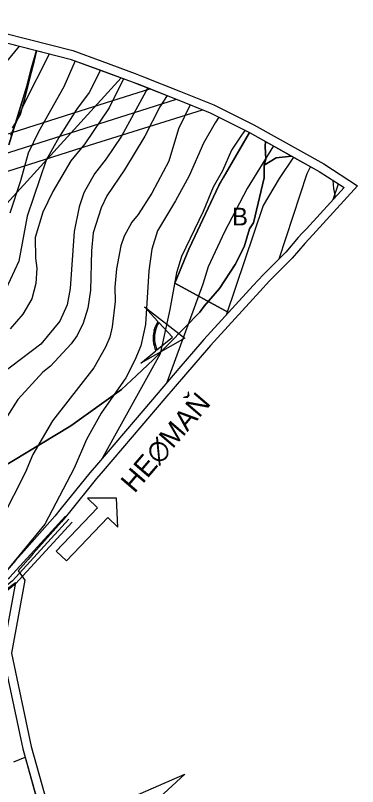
# Model space of a CAD drawing. Extents: x -758499 to -754160, y -1175205 to -1172032.
# Drawn here: x -755362.3 to -755168.7, y -1173950.7 to -1173514.6 of the extents above; entities that cross this region are included whole.
import ezdxf

# ---------------------------------------------------------------- set-up
doc = ezdxf.new("R2010")
doc.units = 0
for name, color, linetype in [('A020_VyhlBod_b', 7, 'Continuous'), ('A040_Les50_p', 7, 'Continuous'), ('A041_BPEJ_p', 7, 'Continuous'), ('A073_ElVed_l_VN', 7, 'Continuous'), ('A073_ElVed_op', 7, 'Continuous'), ('D popis', 7, 'Continuous'), ('HRANICE zastavěného území', 7, 'Continuous'), ('HRANICE zastavěného území - podbarvení', 7, 'Continuous'), ('HRANICE řešeného území', 7, 'Continuous'), ('indexy RZV_TYP_1', 7, 'Continuous'), ('LIMITY OP vodovodu', 7, 'Continuous'), ('PLOCHY B bydlení', 7, 'Continuous'), ('PLOCHY NZo zemědělské-orná půda', 7, 'Continuous'), ('PLOCHY NZt zeměděl-trvalý travní porost', 7, 'Continuous'), ('Vk Kanalizace NÁVRH', 7, 'Continuous'), ('Vk Vodovod koridor přivaděče', 7, 'Continuous'), ('VPS KAN- plochy a koridory', 7, 'Continuous'), ('VPS VODA- plochy a koridory', 7, 'Continuous'), ('vrstevnice', 7, 'Continuous')]:
    doc.layers.add(name, color=color, linetype=linetype)

msp = doc.modelspace()

# ---------------------------------------------------------------- linework, layer by layer
at = {"layer": 'A020_VyhlBod_b'}
for p, q in [((-755281.68, -1173687.6), (-755289.22, -1173679.47)), ((-755273.38, -1173696.55), (-755281.13, -1173688.2)), ((-755282.99, -1173692.57), (-755283.77, -1173692.42)), ((-755282.22, -1173703.76), (-755273.38, -1173696.55)), ((-755291.45, -1173711.28), (-755282.86, -1173704.28)), ((-755282.86, -1173704.28), (-755282.86, -1173704.28))]:
    msp.add_line(p, q, dxfattribs=at)
for points in [[(-755289.22, -1173679.47), (-755266.43, -1173697.05), (-755291.45, -1173711.28)], [(-755283.87, -1173692.82), (-755283.77, -1173692.42), (-755282.99, -1173692.57), (-755283.09, -1173692.95)]]:
    msp.add_lwpolyline(points, dxfattribs=at)
for radius, start, end in [(17.94, 148.2019, 165.0262), (17.16, 148.9247, 164.8479), (17.94, 166.3504, 203.7409), (17.16, 166.1743, 203.0142)]:
    msp.add_arc((-755266.43, -1173697.05), radius, start, end, dxfattribs=at)
at = {"layer": 'A040_Les50_p'}
msp.add_line((-755363.16, -1173936.81), (-755356.87, -1173934.07), dxfattribs=at)
msp.add_lwpolyline([(-755182.66, -1173607.88), (-755182.35, -1173612.53), (-755181.45, -1173617.43)], dxfattribs=at)
at = {"layer": 'A041_BPEJ_p'}
for p, q in [((-755350.31, -1173534.41), (-755353.55, -1173545.51)), ((-755353.55, -1173545.51), (-755350.31, -1173534.41)), ((-755353.55, -1173545.51), (-755355.72, -1173553.96)), ((-755355.72, -1173553.96), (-755353.55, -1173545.51)), ((-755355.72, -1173553.96), (-755366.07, -1173587.77)), ((-755366.07, -1173587.77), (-755355.72, -1173553.96)), ((-755220.78, -1173585.87), (-755221.07, -1173588.72)), ((-755221.07, -1173588.72), (-755220.78, -1173585.87)), ((-755221.07, -1173588.72), (-755220.68, -1173595.92)), ((-755220.68, -1173595.92), (-755221.07, -1173588.72)), ((-755214.74, -1173595.12), (-755206.03, -1173594.13)), ((-755206.03, -1173594.13), (-755214.74, -1173595.12)), ((-755221.55, -1173599.3), (-755214.74, -1173595.12)), ((-755214.74, -1173595.12), (-755221.55, -1173599.3)), ((-755220.68, -1173595.92), (-755221.55, -1173599.3)), ((-755221.55, -1173599.3), (-755220.68, -1173595.92)), ((-755221.59, -1173606.5), (-755221.55, -1173599.3)), ((-755221.55, -1173599.3), (-755221.59, -1173606.5)), ((-755227.66, -1173631.86), (-755221.59, -1173606.5)), ((-755221.59, -1173606.5), (-755227.66, -1173631.86)), ((-755229.79, -1173635.24), (-755227.66, -1173631.86)), ((-755227.66, -1173631.86), (-755229.79, -1173635.24)), ((-755232.82, -1173645.38), (-755229.79, -1173635.24)), ((-755229.79, -1173635.24), (-755232.82, -1173645.38)), ((-755237.96, -1173655.5), (-755232.82, -1173645.38)), ((-755232.82, -1173645.38), (-755237.96, -1173655.5)), ((-755246.93, -1173668.99), (-755237.96, -1173655.5)), ((-755237.96, -1173655.5), (-755246.93, -1173668.99)), ((-755255.47, -1173679.1), (-755246.93, -1173668.99)), ((-755246.93, -1173668.99), (-755255.47, -1173679.1)), ((-755258.03, -1173682.47), (-755255.47, -1173679.1)), ((-755255.47, -1173679.1), (-755258.03, -1173682.47)), ((-755284.46, -1173709.39), (-755258.03, -1173682.47)), ((-755258.03, -1173682.47), (-755284.46, -1173709.39)), ((-755293.84, -1173718.22), (-755284.46, -1173709.39)), ((-755284.46, -1173709.39), (-755293.84, -1173718.22)), ((-755302.36, -1173726.2), (-755293.84, -1173718.22)), ((-755293.84, -1173718.22), (-755302.36, -1173726.2)), ((-755330.88, -1173746.76), (-755302.36, -1173726.2)), ((-755302.36, -1173726.2), (-755330.88, -1173746.76)), ((-755389.58, -1173781.94), (-755330.88, -1173746.76)), ((-755330.88, -1173746.76), (-755389.58, -1173781.94))]:
    msp.add_line(p, q, dxfattribs=at)
for points in [[(-755420.13, -1173514.56), (-755395.42, -1173522.98), (-755350.31, -1173534.41)], [(-755350.31, -1173534.41), (-755331.32, -1173539.23), (-755315.1, -1173545.21), (-755296.33, -1173552.14), (-755291.6, -1173553.88), (-755270.74, -1173562.19), (-755252.09, -1173569.62), (-755229.82, -1173580.81), (-755220.78, -1173585.87)], [(-755220.78, -1173585.87), (-755206.03, -1173594.13)], [(-755206.03, -1173594.13), (-755190.47, -1173602.84), (-755176.41, -1173611.91), (-755197.69, -1173635.22), (-755199.99, -1173637.73), (-755202.28, -1173640.23), (-755209.41, -1173648.5), (-755222.24, -1173661.26), (-755227.75, -1173667.29), (-755241.68, -1173682.53), (-755255.64, -1173697.82), (-755256.88, -1173699.18), (-755269.86, -1173714.36), (-755281.55, -1173728.03), (-755294.55, -1173743.24), (-755316.52, -1173768.93), (-755320.22, -1173773.26), (-755336.43, -1173793.28), (-755340.1, -1173797.81), (-755355.92, -1173815.68), (-755358.89, -1173819.03), (-755362.3, -1173822.88), (-755367.26, -1173828.48)], [(-755366.77, -1173859.79), (-755369.56, -1173875.27), (-755358.2, -1173929.33), (-755349.55, -1173960.09)]]:
    msp.add_lwpolyline(points, dxfattribs=at)
at = {"layer": 'A073_ElVed_l_VN'}
msp.add_lwpolyline([(-755513.23, -1173638.68), (-755455.68, -1173620.62), (-755400, -1173602.77), (-755322.91, -1173578.25), (-755271.16, -1173562.02)], dxfattribs=at)
at = {"layer": 'A073_ElVed_op'}
for points in [[(-755285.88, -1173556.16), (-755325.92, -1173568.71), (-755403.04, -1173593.24), (-755458.7, -1173611.09), (-755505.92, -1173625.9)], [(-755501.38, -1173645.44), (-755452.66, -1173630.15), (-755396.96, -1173612.3), (-755319.9, -1173587.79), (-755256.44, -1173567.89)]]:
    msp.add_lwpolyline(points, dxfattribs=at)
at = {"layer": 'D popis'}
msp.add_line((-755310.12, -1173798.57), (-755304.38, -1173804.03), dxfattribs=at)
for points in [[(-755304.38, -1173804.03), (-755305.13, -1173787.57), (-755321.6, -1173787.65), (-755315.86, -1173793.11)], [(-755315.86, -1173793.11), (-755339.19, -1173817.64), (-755333.45, -1173823.1), (-755310.12, -1173798.57)]]:
    msp.add_lwpolyline(points, dxfattribs=at)
at = {"layer": 'HRANICE zastavěného území'}
msp.add_lwpolyline([(-755229.82, -1173580.81), (-755190.47, -1173602.84), (-755176.41, -1173611.91), (-755197.69, -1173635.22), (-755199.99, -1173637.73), (-755202.28, -1173640.23), (-755209.41, -1173648.5), (-755222.24, -1173661.26), (-755227.75, -1173667.29), (-755241.68, -1173682.53), (-755272.19, -1173665.99), (-755264.19, -1173646.85), (-755260.8, -1173639.59), (-755247.28, -1173610.85)], close=True, dxfattribs=at)
at = {"layer": 'HRANICE zastavěného území - podbarvení'}
msp.add_lwpolyline([(-755229.82, -1173580.81), (-755190.47, -1173602.84), (-755176.41, -1173611.91), (-755197.69, -1173635.22), (-755199.99, -1173637.73), (-755202.28, -1173640.23), (-755209.41, -1173648.5), (-755222.24, -1173661.26), (-755227.75, -1173667.29), (-755241.68, -1173682.53), (-755272.19, -1173665.99), (-755264.19, -1173646.85), (-755260.8, -1173639.59), (-755247.28, -1173610.85)], close=True, dxfattribs=at)
at = {"layer": 'HRANICE řešeného území'}
for points in [[(-755394, -1173518.18), (-755329.84, -1173534.45), (-755313.37, -1173540.52), (-755294.6, -1173547.45), (-755289.81, -1173549.21), (-755268.89, -1173557.55), (-755250.04, -1173565.06), (-755227.48, -1173576.39), (-755187.89, -1173598.55), (-755168.73, -1173610.91), (-755194, -1173638.59), (-755196.3, -1173641.11), (-755198.54, -1173643.55), (-755205.75, -1173651.91), (-755218.63, -1173664.72), (-755224.06, -1173670.66), (-755237.99, -1173685.9), (-755251.95, -1173701.19), (-755253.13, -1173702.49), (-755266.06, -1173717.61), (-755277.75, -1173731.28), (-755290.75, -1173746.49), (-755312.72, -1173772.18), (-755316.38, -1173776.46), (-755332.54, -1173796.43), (-755336.28, -1173801.04), (-755352.18, -1173819), (-755355.15, -1173822.35), (-755360.85, -1173828.79), (-755357.04, -1173834.03), (-755364.47, -1173875.2), (-755353.34, -1173928.14), (-755339.94, -1173975.78), (-755266.47, -1173943.78), (-755304.56, -1173978.72)], [(-755395.42, -1173522.98), (-755331.32, -1173539.23), (-755315.1, -1173545.21), (-755296.33, -1173552.14), (-755291.6, -1173553.88), (-755270.74, -1173562.19), (-755252.09, -1173569.62), (-755229.82, -1173580.81), (-755190.47, -1173602.84), (-755176.41, -1173611.91), (-755197.69, -1173635.22), (-755199.99, -1173637.73), (-755202.28, -1173640.23), (-755209.41, -1173648.5), (-755222.24, -1173661.26), (-755227.75, -1173667.29), (-755241.68, -1173682.53), (-755255.64, -1173697.82), (-755256.88, -1173699.18), (-755269.86, -1173714.36), (-755281.55, -1173728.03), (-755294.55, -1173743.24), (-755316.52, -1173768.93), (-755320.22, -1173773.26), (-755336.43, -1173793.28), (-755340.1, -1173797.81), (-755355.92, -1173815.68), (-755358.89, -1173819.03), (-755362.3, -1173822.88), (-755367.26, -1173828.48)], [(-755369.56, -1173875.27), (-755358.2, -1173929.33), (-755343.2, -1173982.65)]]:
    msp.add_lwpolyline(points, dxfattribs=at)
at = {"layer": 'LIMITY OP vodovodu'}
msp.add_lwpolyline([(-755363.97, -1173578.13), (-755362.25, -1173575.55), (-755359.22, -1173570.2), (-755358.03, -1173565.5), (-755357.04, -1173561.87), (-755353.2, -1173546.69), (-755351.56, -1173540.15), (-755350.16, -1173534.52), (-755350.15, -1173534.46)], dxfattribs=at)
at = {"layer": 'PLOCHY B bydlení'}
msp.add_lwpolyline([(-755229.82, -1173580.81), (-755190.47, -1173602.84), (-755176.41, -1173611.91), (-755197.69, -1173635.22), (-755199.99, -1173637.73), (-755202.28, -1173640.23), (-755209.41, -1173648.5), (-755222.24, -1173661.26), (-755227.75, -1173667.29), (-755241.68, -1173682.53), (-755272.19, -1173665.99), (-755264.19, -1173646.85), (-755260.8, -1173639.59), (-755247.28, -1173610.85)], close=True, dxfattribs=at)
at = {"layer": 'PLOCHY NZo zemědělské-orná půda'}
msp.add_lwpolyline([(-755427.86, -1173956.22), (-755445.53, -1173930.9), (-755456.12, -1173915.71), (-755418.79, -1173880.94), (-755410.57, -1173873.22), (-755379.58, -1173848.14), (-755362.34, -1173835.24), (-755369.56, -1173875.27), (-755358.2, -1173929.33), (-755343.2, -1173982.65)], dxfattribs=at)
at = {"layer": 'PLOCHY NZt zeměděl-trvalý travní porost'}
msp.add_lwpolyline([(-755395.42, -1173522.98), (-755331.32, -1173539.23), (-755315.1, -1173545.21), (-755296.33, -1173552.14), (-755270.74, -1173562.19), (-755252.09, -1173569.62), (-755229.82, -1173580.81), (-755244.77, -1173606.33), (-755247.28, -1173610.85), (-755260.8, -1173639.59), (-755264.19, -1173646.85), (-755272.19, -1173665.99), (-755241.68, -1173682.53), (-755255.64, -1173697.82), (-755256.88, -1173699.18), (-755269.86, -1173714.36), (-755281.55, -1173728.03), (-755294.55, -1173743.24), (-755316.52, -1173768.93), (-755320.22, -1173773.26), (-755336.43, -1173793.28), (-755340.1, -1173797.81), (-755355.92, -1173815.68), (-755358.89, -1173819.03), (-755362.3, -1173822.88), (-755367.26, -1173828.48)], dxfattribs=at)
at = {"layer": 'Vk Kanalizace NÁVRH'}
msp.add_lwpolyline([(-755332.05, -1173799.55), (-755363.89, -1173834.32), (-755386.16, -1173852.13), (-755412.1, -1173873.22), (-755456.5, -1173914.21), (-755521.52, -1173959.7), (-755556.98, -1173987.6), (-755592.21, -1174022.39), (-755612.82, -1174043.22), (-755629.08, -1174063.96), (-755631.19, -1174117.92), (-755562.95, -1174208.42), (-755549.03, -1174377.67), (-755500.11, -1174376.15), (-755480.7, -1174375.82), (-755450.58, -1174379.2), (-755426.05, -1174386.07), (-755395.94, -1174404.49), (-755361.18, -1174420.49), (-755346.96, -1174432.97)], dxfattribs=at)
at = {"layer": 'Vk Vodovod koridor přivaděče'}
msp.add_lwpolyline([(-755745.4, -1173964.02), (-755747.04, -1173909.62), (-755734.63, -1173883.68), (-755408.58, -1173519.49), (-755395.42, -1173522.98), (-755331.32, -1173539.23), (-755302.4, -1173549.9), (-755612.78, -1173890.64), (-755650.37, -1173938.75), (-755664.46, -1173962.64)], dxfattribs=at)
at = {"layer": 'VPS KAN- plochy a koridory'}
for points in [[(-755348.61, -1174434.85), (-755362.55, -1174422.61), (-755397.12, -1174406.7), (-755427.06, -1174388.38), (-755451.06, -1174381.66), (-755480.81, -1174378.32), (-755500.05, -1174378.65), (-755551.33, -1174380.24), (-755565.38, -1174209.35), (-755633.73, -1174118.71), (-755631.54, -1174063.05), (-755614.7, -1174041.57), (-755593.98, -1174020.63), (-755558.63, -1173985.72), (-755523.01, -1173957.69), (-755458.07, -1173912.26), (-755413.74, -1173871.33), (-755387.73, -1173850.19), (-755365.61, -1173832.49), (-755333.9, -1173797.86)], [(-755330.21, -1173801.24), (-755362.18, -1173836.15), (-755384.59, -1173854.08), (-755410.47, -1173875.11), (-755454.93, -1173916.16), (-755520.03, -1173961.7), (-755555.32, -1173989.47), (-755590.44, -1174024.16), (-755610.94, -1174044.88), (-755626.61, -1174064.86), (-755628.66, -1174117.12), (-755560.52, -1174207.5), (-755546.74, -1174375.1), (-755500.17, -1174373.65), (-755480.58, -1174373.32), (-755450.1, -1174376.74), (-755425.04, -1174383.76), (-755394.77, -1174402.28), (-755359.8, -1174418.37), (-755345.31, -1174431.1)]]:
    msp.add_lwpolyline(points, dxfattribs=at)
at = {"layer": 'VPS VODA- plochy a koridory'}
msp.add_lwpolyline([(-755745.4, -1173964.02), (-755747.04, -1173909.62), (-755734.63, -1173883.68), (-755408.58, -1173519.49), (-755395.42, -1173522.98), (-755331.32, -1173539.23), (-755302.4, -1173549.9), (-755612.78, -1173890.64), (-755650.37, -1173938.75), (-755664.46, -1173962.64)], dxfattribs=at)
at = {"layer": 'vrstevnice'}
for p, q in [((-755360.22, -1173531.9), (-755367.11, -1173540.35)), ((-755357.59, -1173564.88), (-755342.95, -1173536.28)), ((-755357.59, -1173564.88), (-755342.95, -1173536.28)), ((-755328.49, -1173540.27), (-755334.93, -1173554.92)), ((-755328.49, -1173540.27), (-755334.93, -1173554.92)), ((-755314.18, -1173545.55), (-755320.64, -1173558.24)), ((-755314.18, -1173545.55), (-755320.64, -1173558.24)), ((-755301.09, -1173550.38), (-755309.24, -1173566.9)), ((-755301.09, -1173550.38), (-755309.24, -1173566.9)), ((-755334.93, -1173554.92), (-755349.22, -1173580.33)), ((-755334.93, -1173554.92), (-755349.22, -1173580.33)), ((-755287.34, -1173555.58), (-755302.31, -1173582.78)), ((-755320.64, -1173558.24), (-755327.71, -1173567.77)), ((-755320.64, -1173558.24), (-755327.71, -1173567.77)), ((-755276.51, -1173559.89), (-755280.66, -1173566.33)), ((-755276.51, -1173559.89), (-755280.66, -1173566.33)), ((-755364.95, -1173582.2), (-755357.59, -1173564.88)), ((-755364.95, -1173582.2), (-755357.59, -1173564.88)), ((-755327.71, -1173567.77), (-755337.81, -1173583.65)), ((-755327.71, -1173567.77), (-755337.81, -1173583.65)), ((-755309.24, -1173566.9), (-755323.09, -1173587.11)), ((-755309.24, -1173566.9), (-755323.09, -1173587.11)), ((-755280.66, -1173566.33), (-755289.18, -1173582.78)), ((-755280.66, -1173566.33), (-755289.18, -1173582.78)), ((-755263.42, -1173565.11), (-755269.98, -1173578.74)), ((-755263.42, -1173565.11), (-755269.98, -1173578.74)), ((-755247.31, -1173572.02), (-755249.34, -1173575.27)), ((-755247.31, -1173572.02), (-755249.34, -1173575.27)), ((-755249.34, -1173575.27), (-755255.84, -1173586.82)), ((-755249.34, -1173575.27), (-755255.84, -1173586.82)), ((-755349.22, -1173580.33), (-755355.13, -1173592.45)), ((-755349.22, -1173580.33), (-755355.13, -1173592.45)), ((-755269.98, -1173578.74), (-755275.61, -1173596.92)), ((-755269.98, -1173578.74), (-755275.61, -1173596.92)), ((-755232.35, -1173579.54), (-755234.48, -1173582.35)), ((-755232.35, -1173579.54), (-755234.48, -1173582.35)), ((-755337.81, -1173583.65), (-755344.89, -1173596.35)), ((-755337.81, -1173583.65), (-755344.89, -1173596.35)), ((-755302.31, -1173582.78), (-755310.97, -1173595.62)), ((-755289.18, -1173582.78), (-755300.58, -1173601.83)), ((-755289.18, -1173582.78), (-755300.58, -1173601.83)), ((-755234.48, -1173582.35), (-755240.11, -1173590.86)), ((-755234.48, -1173582.35), (-755240.11, -1173590.86)), ((-755323.09, -1173587.11), (-755330.89, -1173596.78)), ((-755323.09, -1173587.11), (-755330.89, -1173596.78)), ((-755255.84, -1173586.82), (-755264.06, -1173605.29)), ((-755255.84, -1173586.82), (-755264.06, -1173605.29)), ((-755216.38, -1173588.33), (-755231.16, -1173612.51)), ((-755355.13, -1173592.45), (-755359.46, -1173608.18)), ((-755355.13, -1173592.45), (-755359.46, -1173608.18)), ((-755240.11, -1173590.86), (-755245.16, -1173602.41)), ((-755240.11, -1173590.86), (-755245.16, -1173602.41)), ((-755204.96, -1173594.73), (-755213.12, -1173606.74)), ((-755204.96, -1173594.73), (-755213.12, -1173606.74)), ((-755344.89, -1173596.35), (-755355.71, -1173628.1)), ((-755344.89, -1173596.35), (-755355.71, -1173628.1)), ((-755330.89, -1173596.78), (-755341.13, -1173614.24)), ((-755330.89, -1173596.78), (-755341.13, -1173614.24)), ((-755310.97, -1173595.62), (-755317.61, -1173604.14)), ((-755275.61, -1173596.92), (-755285.14, -1173615.11)), ((-755275.61, -1173596.92), (-755285.14, -1173615.11)), ((-755300.58, -1173601.83), (-755310.54, -1173616.55)), ((-755300.58, -1173601.83), (-755310.54, -1173616.55)), ((-755245.16, -1173602.41), (-755250.35, -1173611.64)), ((-755245.16, -1173602.41), (-755250.35, -1173611.64)), ((-755195.4, -1173600.08), (-755197.53, -1173604.14)), ((-755195.4, -1173600.08), (-755197.53, -1173604.14)), ((-755317.61, -1173604.14), (-755323.67, -1173614.82)), ((-755264.06, -1173605.29), (-755271.71, -1173619.44)), ((-755264.06, -1173605.29), (-755271.71, -1173619.44)), ((-755213.12, -1173606.74), (-755222.21, -1173622.04)), ((-755213.12, -1173606.74), (-755222.21, -1173622.04)), ((-755197.53, -1173604.14), (-755213.35, -1173652.42)), ((-755197.53, -1173604.14), (-755213.35, -1173652.42)), ((-755359.46, -1173608.18), (-755365.52, -1173626.36)), ((-755359.46, -1173608.18), (-755365.52, -1173626.36)), ((-755250.35, -1173611.64), (-755256.13, -1173625.5)), ((-755250.35, -1173611.64), (-755256.13, -1173625.5)), ((-755182.6, -1173618.69), (-755179.57, -1173609.87)), ((-755182.6, -1173618.69), (-755179.57, -1173609.87)), ((-755341.13, -1173614.24), (-755346.76, -1173625.79)), ((-755341.13, -1173614.24), (-755346.76, -1173625.79)), ((-755323.67, -1173614.82), (-755326.27, -1173622.9)), ((-755310.54, -1173616.55), (-755313.86, -1173623.48)), ((-755310.54, -1173616.55), (-755313.86, -1173623.48)), ((-755285.14, -1173615.11), (-755292.93, -1173627.23)), ((-755285.14, -1173615.11), (-755292.93, -1173627.23)), ((-755231.16, -1173612.51), (-755244, -1173637.04)), ((-755271.71, -1173619.44), (-755281.96, -1173636.47)), ((-755271.71, -1173619.44), (-755281.96, -1173636.47)), ((-755326.27, -1173622.9), (-755329.01, -1173636.76)), ((-755313.86, -1173623.48), (-755318.33, -1173637.62)), ((-755313.86, -1173623.48), (-755318.33, -1173637.62)), ((-755222.21, -1173622.04), (-755243.13, -1173684.12)), ((-755222.21, -1173622.04), (-755243.13, -1173684.12)), ((-755355.71, -1173628.1), (-755360.47, -1173653.5)), ((-755355.71, -1173628.1), (-755360.47, -1173653.5)), ((-755346.76, -1173625.79), (-755351.09, -1173640.22)), ((-755346.76, -1173625.79), (-755351.09, -1173640.22)), ((-755292.93, -1173627.23), (-755296.54, -1173631.42)), ((-755292.93, -1173627.23), (-755296.54, -1173631.42)), ((-755256.13, -1173625.5), (-755268.39, -1173650.9)), ((-755256.13, -1173625.5), (-755268.39, -1173650.9)), ((-755296.54, -1173631.42), (-755300.87, -1173639.5)), ((-755296.54, -1173631.42), (-755300.87, -1173639.5)), ((-755329.01, -1173636.76), (-755331.32, -1173669.08)), ((-755318.33, -1173637.62), (-755319.2, -1173647.72)), ((-755318.33, -1173637.62), (-755319.2, -1173647.72)), ((-755281.96, -1173636.47), (-755285.14, -1173646.86)), ((-755281.96, -1173636.47), (-755285.14, -1173646.86)), ((-755244, -1173637.04), (-755253.24, -1173656.67)), ((-755351.09, -1173640.22), (-755350.95, -1173651.77)), ((-755351.09, -1173640.22), (-755350.95, -1173651.77)), ((-755300.87, -1173639.5), (-755302.6, -1173644.84)), ((-755300.87, -1173639.5), (-755302.6, -1173644.84)), ((-755302.6, -1173644.84), (-755305.05, -1173657.83)), ((-755302.6, -1173644.84), (-755305.05, -1173657.83)), ((-755285.14, -1173646.86), (-755286.87, -1173658.98)), ((-755285.14, -1173646.86), (-755286.87, -1173658.98)), ((-755319.2, -1173647.72), (-755319.77, -1173669.95)), ((-755319.2, -1173647.72), (-755319.77, -1173669.95)), ((-755268.39, -1173650.9), (-755271.14, -1173660.14)), ((-755268.39, -1173650.9), (-755271.14, -1173660.14)), ((-755360.47, -1173653.5), (-755367.83, -1173669.37)), ((-755360.47, -1173653.5), (-755367.83, -1173669.37)), ((-755350.95, -1173651.77), (-755350.23, -1173657.54)), ((-755350.95, -1173651.77), (-755350.23, -1173657.54)), ((-755350.23, -1173657.54), (-755350.8, -1173666.2)), ((-755350.23, -1173657.54), (-755350.8, -1173666.2)), ((-755305.05, -1173657.83), (-755306.06, -1173668.22)), ((-755305.05, -1173657.83), (-755306.06, -1173668.22)), ((-755286.87, -1173658.98), (-755288.74, -1173689.29)), ((-755286.87, -1173658.98), (-755288.74, -1173689.29)), ((-755271.14, -1173660.14), (-755274.89, -1173680.92)), ((-755271.14, -1173660.14), (-755274.89, -1173680.92)), ((-755253.24, -1173656.67), (-755256.27, -1173666.49)), ((-755350.8, -1173666.2), (-755353.11, -1173674.86)), ((-755350.8, -1173666.2), (-755353.11, -1173674.86)), ((-755306.06, -1173668.22), (-755305.92, -1173676.3)), ((-755306.06, -1173668.22), (-755305.92, -1173676.3)), ((-755256.27, -1173666.49), (-755276.58, -1173722.22)), ((-755331.32, -1173669.08), (-755333.05, -1173678.32)), ((-755319.77, -1173669.95), (-755321.36, -1173680.05)), ((-755319.77, -1173669.95), (-755321.36, -1173680.05)), ((-755353.11, -1173674.86), (-755358.16, -1173683.52)), ((-755353.11, -1173674.86), (-755358.16, -1173683.52)), ((-755305.92, -1173676.3), (-755307.51, -1173690.73)), ((-755305.92, -1173676.3), (-755307.51, -1173690.73)), ((-755333.05, -1173678.32), (-755337.24, -1173687.56)), ((-755321.36, -1173680.05), (-755323.96, -1173688.71)), ((-755321.36, -1173680.05), (-755323.96, -1173688.71)), ((-755274.89, -1173680.92), (-755280.39, -1173705.94)), ((-755274.89, -1173680.92), (-755280.39, -1173705.94)), ((-755358.16, -1173683.52), (-755365.24, -1173691.89)), ((-755358.16, -1173683.52), (-755365.24, -1173691.89)), ((-755337.24, -1173687.56), (-755347.92, -1173700.55)), ((-755323.96, -1173688.71), (-755327.42, -1173695.64)), ((-755323.96, -1173688.71), (-755327.42, -1173695.64)), ((-755307.51, -1173690.73), (-755308.95, -1173696.51)), ((-755307.51, -1173690.73), (-755308.95, -1173696.51)), ((-755288.74, -1173689.29), (-755291.34, -1173701.41)), ((-755288.74, -1173689.29), (-755291.34, -1173701.41)), ((-755327.42, -1173695.64), (-755330.74, -1173700.26)), ((-755327.42, -1173695.64), (-755330.74, -1173700.26)), ((-755308.95, -1173696.51), (-755311.4, -1173702.28)), ((-755308.95, -1173696.51), (-755311.4, -1173702.28)), ((-755347.92, -1173700.55), (-755369.85, -1173717.14)), ((-755330.74, -1173700.26), (-755342.43, -1173712.96)), ((-755330.74, -1173700.26), (-755342.43, -1173712.96)), ((-755311.4, -1173702.28), (-755317.9, -1173713.82)), ((-755311.4, -1173702.28), (-755317.9, -1173713.82)), ((-755291.34, -1173701.41), (-755294.66, -1173709.5)), ((-755291.34, -1173701.41), (-755294.66, -1173709.5)), ((-755280.39, -1173705.94), (-755313.05, -1173764.87)), ((-755280.39, -1173705.94), (-755313.05, -1173764.87)), ((-755294.66, -1173709.5), (-755299.86, -1173719.6)), ((-755294.66, -1173709.5), (-755299.86, -1173719.6)), ((-755346.76, -1173716.28), (-755360.91, -1173731.86)), ((-755346.76, -1173716.28), (-755360.91, -1173731.86)), ((-755342.43, -1173712.96), (-755346.76, -1173716.28)), ((-755342.43, -1173712.96), (-755346.76, -1173716.28)), ((-755317.9, -1173713.82), (-755341.42, -1173743.84)), ((-755317.9, -1173713.82), (-755341.42, -1173743.84)), ((-755299.86, -1173719.6), (-755313.71, -1173739.51)), ((-755299.86, -1173719.6), (-755313.71, -1173739.51)), ((-755360.91, -1173731.86), (-755367.26, -1173741.68)), ((-755360.91, -1173731.86), (-755367.26, -1173741.68)), ((-755313.71, -1173739.51), (-755322.08, -1173754.52)), ((-755313.71, -1173739.51), (-755322.08, -1173754.52)), ((-755341.42, -1173743.84), (-755352.39, -1173762.89)), ((-755341.42, -1173743.84), (-755352.39, -1173762.89)), ((-755322.08, -1173754.52), (-755329.15, -1173770.69)), ((-755322.08, -1173754.52), (-755329.15, -1173770.69)), ((-755352.39, -1173762.89), (-755356.72, -1173773.29)), ((-755352.39, -1173762.89), (-755356.72, -1173773.29)), ((-755356.72, -1173773.29), (-755369.85, -1173798.98)), ((-755356.72, -1173773.29), (-755369.85, -1173798.98)), ((-755329.15, -1173770.69), (-755345.75, -1173802.41)), ((-755329.15, -1173770.69), (-755345.75, -1173802.41)), ((-755345.75, -1173802.41), (-755371.89, -1173833.91)), ((-755345.75, -1173802.41), (-755371.89, -1173833.91))]:
    msp.add_line(p, q, dxfattribs=at)

# ---------------------------------------------------------------- texts
at = {"layer": 'D popis'}
msp.add_text('HE∅MAŇ', height=11.461, rotation=49.4307, dxfattribs=at).set_placement((-755294.95, -1173785.25))
at = {"layer": 'indexy RZV_TYP_1'}
msp.add_text('B', height=10, dxfattribs=at).set_placement((-755239.68, -1173633.35))

doc.saveas('drawing.dxf')
